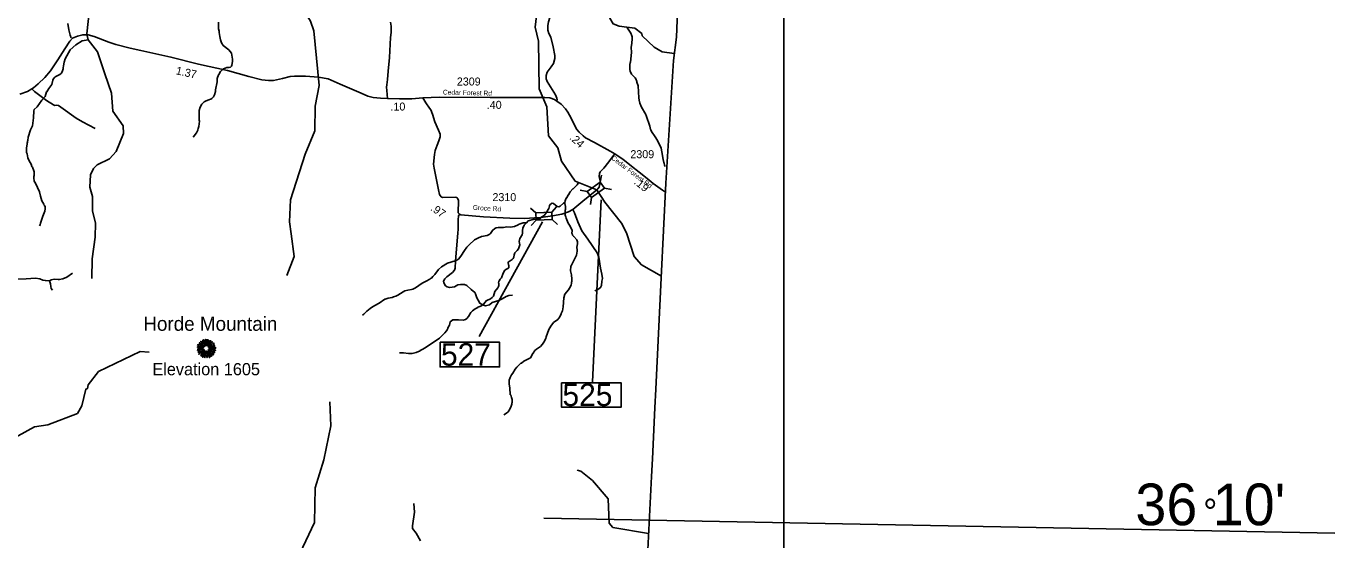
# Model space of a CAD drawing. Extents: x 1248089 to 1457196, y 820910 to 988753.
# Drawn here: x 1436416 to 1456854, y 884502 to 892525 of the extents above; entities that cross this region are included whole.
import ezdxf

# ---------------------------------------------------------------- set-up
doc = ezdxf.new("R2010")
doc.units = 0
for name, color, linetype in [('Exist Boundary Political CountyLine', 7, 'Continuous'), ('Exist Geographical Mountain Summit CELL', 7, 'Continuous'), ('Exist Geographical Mountain Summit Elevation Number Label', 7, 'Continuous'), ('Exist Geographical Mountain Summit Label', 7, 'Continuous'), ('Exist Hydrographic Creek Single Shore', 7, 'Continuous'), ('Exist Hydrographic Misc Water Feature', 7, 'Continuous'), ('Exist Road Non-System Type 51', 7, 'Continuous'), ('Exist Road Secondary Structure Standard Bridge CELL', 7, 'Continuous'), ('Exist Road Secondary Structure Standard Bridge Number Label', 7, 'Continuous'), ('Exist Road Secondary Type 10 Attributed', 7, 'Continuous'), ('Exist Road Secondary Type 41 Attributed', 7, 'Continuous'), ('Exist Road Secondary Type 51 Attributed', 7, 'Continuous'), ('Exist Road Secondary Type 51 Label', 7, 'Continuous'), ('Map Preparation Boundary City Limit Buffer Line', 7, 'Continuous'), ('Map Preparation Inset Cut Line', 7, 'Continuous'), ('Map Preparation Longitude Latitude Label', 7, 'Continuous'), ('Map Preparation Longitude Latitude Lines', 7, 'Continuous'), ('Prop GRAU CAT1 Cell', 7, 'Continuous'), ('Prop Lane Lines', 7, 'Continuous')]:
    doc.layers.add(name, color=color, linetype=linetype)

msp = doc.modelspace()

# ---------------------------------------------------------------- linework, layer by layer
at = {"layer": 'Exist Boundary Political CountyLine'}
msp.add_lwpolyline([(1446107, 884036), (1446184, 885494), (1446198, 885766), (1446234, 886566), (1446251, 886858), (1446335, 888592), (1446406, 890072), (1446524, 891988), (1446571, 892352), (1446605, 893165)], dxfattribs=at)
at = {"layer": 'Exist Geographical Mountain Summit CELL'}
for points in [[(1439138, 887600), (1439174, 887563), (1439178, 887566), (1439142, 887605)], [(1439166, 887602), (1439181, 887580), (1439183, 887582), (1439170, 887606)], [(1439177, 887624), (1439203, 887557), (1439206, 887558), (1439182, 887626)], [(1439211, 887572), (1439213, 887572), (1439204, 887620), (1439200, 887619)], [(1439215, 887633), (1439219, 887581), (1439223, 887582), (1439221, 887634)], [(1439231, 887579), (1439235, 887579), (1439239, 887626), (1439233, 887626)], [(1439243, 887551), (1439258, 887628), (1439253, 887629), (1439240, 887551)], [(1439247, 887529), (1439249, 887527), (1439298, 887612), (1439293, 887615)], [(1439261, 887586), (1439264, 887585), (1439274, 887612), (1439269, 887613)], [(1439268, 887530), (1439270, 887528), (1439325, 887592), (1439321, 887597)], [(1439305, 887602), (1439284, 887568), (1439287, 887567), (1439309, 887599)], [(1439088, 887468), (1439090, 887463), (1439126, 887473), (1439123, 887476)], [(1439090, 887506), (1439162, 887499), (1439162, 887502), (1439090, 887511)], [(1439092, 887527), (1439134, 887517), (1439135, 887520), (1439093, 887531)], [(1439095, 887546), (1439118, 887537), (1439119, 887540), (1439096, 887551)], [(1439098, 887440), (1439100, 887435), (1439146, 887455), (1439144, 887460)], [(1439102, 887488), (1439131, 887490), (1439131, 887493), (1439100, 887493)], [(1439109, 887403), (1439112, 887399), (1439140, 887421), (1439138, 887424)], [(1439115, 887424), (1439144, 887441), (1439142, 887445), (1439113, 887429)], [(1439117, 887557), (1439143, 887540), (1439145, 887543), (1439120, 887561)], [(1439118, 887576), (1439158, 887545), (1439160, 887547), (1439122, 887580)], [(1439134, 887529), (1439164, 887517), (1439165, 887519), (1439136, 887533)], [(1439134, 887479), (1439135, 887474), (1439168, 887483), (1439167, 887486)], [(1439140, 887384), (1439143, 887381), (1439184, 887429), (1439181, 887431)], [(1439146, 887573), (1439179, 887544), (1439181, 887546), (1439149, 887578)], [(1439155, 887415), (1439175, 887433), (1439171, 887435), (1439151, 887418)], [(1439152, 887434), (1439155, 887430), (1439189, 887458), (1439187, 887461)], [(1439180, 887415), (1439155, 887376), (1439158, 887373), (1439184, 887413)], [(1439162, 887465), (1439164, 887460), (1439192, 887475), (1439191, 887479)], [(1439170, 887534), (1439195, 887515), (1439197, 887518), (1439172, 887538)], [(1439170, 887504), (1439187, 887502), (1439188, 887504), (1439171, 887509)], [(1439183, 887394), (1439188, 887392), (1439214, 887450), (1439212, 887451)], [(1439190, 887547), (1439203, 887531), (1439205, 887533), (1439193, 887550)], [(1439190, 887443), (1439193, 887440), (1439204, 887457), (1439202, 887458)], [(1439195, 887358), (1439207, 887401), (1439203, 887402), (1439191, 887359)], [(1439205, 887348), (1439209, 887347), (1439222, 887436), (1439219, 887437)], [(1439221, 887560), (1439222, 887531), (1439225, 887531), (1439225, 887560)], [(1439230, 887452), (1439234, 887415), (1439239, 887415), (1439233, 887453)], [(1439236, 887394), (1439240, 887351), (1439244, 887352), (1439241, 887394)], [(1439246, 887443), (1439255, 887414), (1439259, 887415), (1439248, 887445)], [(1439256, 887377), (1439251, 887407), (1439247, 887407), (1439252, 887376)], [(1439255, 887464), (1439293, 887429), (1439296, 887433), (1439256, 887466)], [(1439261, 887441), (1439311, 887366), (1439315, 887369), (1439263, 887442)], [(1439261, 887398), (1439278, 887349), (1439283, 887350), (1439264, 887399)], [(1439264, 887510), (1439266, 887508), (1439315, 887544), (1439312, 887548)], [(1439266, 887481), (1439327, 887469), (1439328, 887473), (1439267, 887485)], [(1439271, 887404), (1439287, 887375), (1439291, 887377), (1439275, 887406)], [(1439280, 887495), (1439280, 887492), (1439311, 887492), (1439311, 887497)], [(1439280, 887461), (1439358, 887423), (1439360, 887429), (1439281, 887464)], [(1439281, 887507), (1439283, 887505), (1439361, 887534), (1439359, 887539)], [(1439293, 887415), (1439323, 887386), (1439327, 887389), (1439295, 887418)], [(1439310, 887416), (1439340, 887390), (1439344, 887394), (1439312, 887419)], [(1439319, 887427), (1439344, 887414), (1439346, 887418), (1439321, 887431)], [(1439325, 887535), (1439353, 887550), (1439350, 887555), (1439324, 887538)], [(1439324, 887494), (1439376, 887497), (1439376, 887502), (1439324, 887497)], [(1439325, 887558), (1439327, 887556), (1439350, 887572), (1439346, 887576)], [(1439327, 887507), (1439364, 887514), (1439362, 887519), (1439326, 887510)], [(1439333, 887451), (1439354, 887443), (1439356, 887447), (1439335, 887454)], [(1439339, 887482), (1439365, 887479), (1439365, 887484), (1439339, 887485)], [(1439343, 887464), (1439371, 887457), (1439372, 887463), (1439344, 887469)], [(1439165, 887357), (1439170, 887354), (1439181, 887378), (1439178, 887381)]]:
    msp.add_lwpolyline(points, close=True, dxfattribs=at)
at = {"layer": 'Exist Hydrographic Creek Single Shore'}
for points in [[(1444992, 890102), (1444774, 890415), (1444719, 890626), (1444573, 890813), (1444548, 891263), (1444429, 891548), (1444418, 892290), (1444364, 892508), (1444384, 892685), (1444471, 892857), (1444643, 893103), (1444628, 893222)], [(1446538, 892097), (1446350, 892126), (1446226, 892198), (1446038, 892376), (1446030, 892409), (1445923, 892496), (1445797, 892508), (1445678, 892527), (1445582, 892559), (1445529, 892650), (1445521, 892751), (1445543, 892888), (1445711, 893051), (1445753, 893163), (1445746, 893285)], [(1444831, 889773), (1444835, 889797), (1444846, 889827), (1444854, 889843), (1444860, 889845), (1444881, 889888), (1444887, 889891), (1444914, 889936), (1444951, 889983), (1444957, 889985), (1445019, 890049), (1445042, 890081)], [(1445329, 889969), (1445042, 890081), (1444992, 890102)], [(1445451, 889774), (1445329, 889969)], [(1444231, 889452), (1444257, 889487), (1444332, 889503), (1444445, 889520), (1444456, 889538), (1444506, 889568), (1444541, 889614), (1444570, 889663), (1444581, 889679), (1444587, 889717), (1444596, 889733), (1444618, 889754), (1444632, 889758), (1444654, 889753), (1444709, 889710), (1444733, 889705), (1444757, 889712), (1444807, 889761), (1444831, 889773)], [(1446336, 888619), (1446026, 888798), (1445912, 888925), (1445794, 889295), (1445714, 889447), (1445451, 889774)], [(1438336, 887433), (1438195, 887442), (1437547, 887130), (1437384, 886923), (1437375, 886868), (1437350, 886858), (1437286, 886594), (1437217, 886477), (1436755, 886296), (1436546, 886267), (1436293, 886128), (1436059, 886073), (1435767, 886079), (1435526, 886120), (1435159, 886092), (1434918, 886172), (1434697, 886360), (1434558, 886530), (1434243, 887052), (1434023, 887290), (1433812, 887597), (1433842, 888105)]]:
    msp.add_lwpolyline(points, dxfattribs=at)
at = {"layer": 'Exist Hydrographic Misc Water Feature'}
for points in [[(1437386, 892313), (1437367, 892381), (1437366, 892403), (1437417, 892888), (1437495, 892994), (1437637, 893031), (1437862, 893036), (1438098, 893156), (1438133, 893215), (1438267, 893255), (1438540, 893141), (1438715, 893170), (1438867, 893259), (1439149, 893578)], [(1440486, 888633), (1440600, 888930), (1440557, 889282), (1440528, 889467), (1440543, 889814), (1440773, 890528), (1440922, 890890), (1440930, 891274), (1440994, 891598), (1440911, 892450), (1440855, 892602), (1440734, 892804), (1440445, 892928), (1440339, 893055), (1440267, 893221), (1440262, 893356), (1440206, 893498), (1440116, 893592), (1439899, 893606), (1439622, 893487), (1439264, 893517), (1439149, 893578)], [(1439022, 890789), (1439074, 890860), (1439095, 890900), (1439095, 890908), (1439103, 890924), (1439112, 890956), (1439122, 891043), (1439118, 891059), (1439118, 891207), (1439131, 891259), (1439160, 891305), (1439197, 891344), (1439229, 891361), (1439269, 891372), (1439293, 891384), (1439301, 891383), (1439318, 891393), (1439342, 891423), (1439359, 891454), (1439372, 891502), (1439372, 891528), (1439399, 891657), (1439400, 891709), (1439418, 891767), (1439424, 891771), (1439451, 891818), (1439475, 891842), (1439500, 891859), (1439548, 891878), (1439588, 891881), (1439608, 891887), (1439621, 891900), (1439629, 891916), (1439638, 891972), (1439639, 892012), (1439621, 892101), (1439582, 892153), (1439494, 892223), (1439469, 892264), (1439450, 892312), (1439439, 892361), (1439432, 892425), (1439428, 892433), (1439429, 892449), (1439421, 892481), (1439422, 892505), (1439418, 892513), (1439419, 892586)], [(1446396, 890334), (1446387, 890353), (1446379, 890385), (1446374, 890396), (1446364, 890445), (1446354, 890498), (1446356, 890504), (1446332, 890619), (1446275, 890740), (1446240, 890797), (1446184, 890878), (1446173, 890906), (1446167, 890910), (1446156, 890962), (1446098, 891128), (1446092, 891136), (1446092, 891144), (1446028, 891258), (1446000, 891322), (1445989, 891371), (1445985, 891403), (1445974, 891591), (1445955, 891651), (1445955, 891659), (1445938, 891700), (1445926, 891716), (1445872, 891773), (1445847, 891822), (1445843, 891846), (1445845, 891920), (1445850, 891958), (1445854, 891958), (1445869, 892121), (1445867, 892192), (1445876, 892261), (1445880, 892325), (1445878, 892357), (1445875, 892373), (1445858, 892414), (1445797, 892508)], [(1436627, 889408), (1436635, 889424), (1436640, 889448), (1436653, 889479), (1436674, 889559), (1436708, 889638), (1436715, 889670), (1436713, 889702), (1436706, 889718), (1436698, 889726), (1436692, 889743), (1436663, 889795), (1436639, 889869), (1436624, 889935), (1436562, 890074), (1436542, 890106), (1436535, 890154), (1436536, 890178), (1436540, 890194), (1436541, 890250), (1436538, 890266), (1436513, 890323), (1436503, 890333), (1436492, 890371), (1436461, 890420), (1436442, 890468), (1436431, 890529), (1436424, 890553), (1436424, 890569), (1436420, 890577), (1436422, 890633), (1436426, 890641), (1436431, 890699), (1436435, 890713), (1436436, 890729), (1436440, 890737), (1436440, 890753), (1436449, 890776), (1436449, 890792), (1436484, 890904), (1436517, 890967), (1436532, 891091), (1436534, 891203), (1436543, 891224), (1436589, 891265), (1436660, 891368), (1436715, 891427), (1436733, 891498), (1436737, 891500), (1436770, 891553), (1436819, 891612), (1436831, 891684), (1436839, 891698), (1436866, 891727), (1436882, 891739), (1436944, 891772), (1436967, 891793), (1436984, 891827), (1436992, 891857), (1436993, 891873), (1437001, 891904), (1437010, 891965), (1437024, 892016), (1437103, 892156), (1437192, 892235), (1437289, 892294), (1437386, 892313)], [(1437442, 888583), (1437448, 888892), (1437496, 889232), (1437500, 889449), (1437454, 889640), (1437450, 889867), (1437411, 890009), (1437423, 890202), (1437467, 890300), (1437526, 890358), (1437720, 890452), (1437822, 890568), (1437936, 890848), (1437930, 890967), (1437768, 891196), (1437748, 891479), (1437646, 891780), (1437530, 892125), (1437386, 892313)], [(1443878, 886453), (1443919, 886482), (1443942, 886504), (1443972, 886543), (1443993, 886591), (1444002, 886623), (1444002, 886639), (1444007, 886647), (1444004, 886695), (1443996, 886727), (1443983, 886765), (1443977, 886767), (1443972, 886875), (1443961, 886932), (1443958, 886996), (1443973, 887039), (1443996, 887081), (1444015, 887103), (1444054, 887168), (1444079, 887199), (1444136, 887254), (1444144, 887260), (1444152, 887260), (1444189, 887291), (1444290, 887344), (1444327, 887414), (1444333, 887418), (1444360, 887457), (1444385, 887480), (1444448, 887523), (1444482, 887560), (1444503, 887592), (1444532, 887647), (1444537, 887671), (1444579, 887786), (1444609, 887842), (1444654, 887897), (1444717, 887943), (1444748, 887983), (1444773, 888030), (1444773, 888038), (1444790, 888078), (1444803, 888141), (1444814, 888281), (1444827, 888337), (1444885, 888408), (1444901, 888431), (1444926, 888479), (1444935, 888511), (1444935, 888527), (1444940, 888535), (1444940, 888575), (1444934, 888639), (1444919, 888703), (1444921, 888779), (1444926, 888783), (1444987, 888894), (1445011, 888949), (1445022, 889013), (1445019, 889045), (1445015, 889053), (1445015, 889071), (1445025, 889125), (1445025, 889157), (1445014, 889189), (1444969, 889238), (1444965, 889246), (1444949, 889263), (1444942, 889285), (1444936, 889287), (1444941, 889335), (1444911, 889403), (1444880, 889448), (1444849, 889525), (1444844, 889549), (1444838, 889557), (1444834, 889573), (1444833, 889613), (1444836, 889653), (1444840, 889661), (1444841, 889709), (1444830, 889757), (1444831, 889773)], [(1441668, 888011), (1441691, 888029), (1441730, 888068), (1441738, 888072), (1441787, 888115), (1441811, 888132), (1441860, 888163), (1441928, 888199), (1442018, 888259), (1442023, 888259), (1442070, 888278), (1442134, 888289), (1442151, 888296), (1442191, 888308), (1442223, 888323), (1442304, 888377), (1442329, 888389), (1442377, 888403), (1442433, 888410), (1442457, 888418), (1442498, 888437), (1442602, 888510), (1442664, 888541), (1442721, 888576), (1442729, 888584), (1442745, 888591), (1442769, 888613), (1442798, 888644), (1442856, 888723), (1442903, 888768), (1442998, 888822), (1443050, 888837), (1443131, 888865), (1443169, 888886), (1443206, 888935), (1443260, 889022), (1443299, 889071), (1443332, 889108), (1443419, 889186), (1443469, 889215), (1443527, 889238), (1443615, 889256), (1443656, 889275), (1443670, 889289), (1443701, 889336), (1443734, 889366), (1443758, 889377), (1443790, 889380), (1443873, 889382), (1443922, 889389), (1443978, 889384), (1444042, 889395), (1444099, 889422), (1444115, 889433), (1444148, 889444), (1444180, 889452), (1444231, 889452)], [(1442244, 887422), (1442308, 887423), (1442387, 887411), (1442411, 887410), (1442443, 887414), (1442508, 887428), (1442568, 887453), (1442568, 887459), (1442613, 887478), (1442665, 887509), (1442869, 887650), (1442956, 887734), (1442983, 887766), (1442993, 887782), (1443004, 887805), (1443004, 887813), (1443025, 887857), (1443038, 887909), (1443079, 887940), (1443167, 887940), (1443243, 887932), (1443275, 887943), (1443299, 887961), (1443326, 887990), (1443363, 888055), (1443386, 888079), (1443426, 888108), (1443469, 888129), (1443471, 888135), (1443515, 888150), (1443565, 888188), (1443605, 888240), (1443610, 888239), (1443666, 888267), (1443696, 888286), (1443713, 888310), (1443738, 888381), (1443784, 888436), (1443794, 888460), (1443798, 888476), (1443799, 888508), (1443795, 888518), (1443800, 888538), (1443802, 888546), (1443820, 888571), (1443837, 888594), (1443863, 888667), (1443893, 888712), (1443952, 888751), (1443953, 888789), (1443949, 888797), (1443946, 888833), (1443950, 888843), (1443959, 888850), (1444007, 888881), (1444020, 888895), (1444032, 888919), (1444037, 888951), (1444048, 888987), (1444084, 889022), (1444103, 889045), (1444124, 889109), (1444113, 889161), (1444126, 889209), (1444164, 889268), (1444168, 889292), (1444169, 889348), (1444174, 889356), (1444174, 889372), (1444195, 889417), (1444231, 889452)], [(1440224, 882521), (1440217, 882982), (1440282, 883306), (1440637, 883959), (1440650, 884202), (1440919, 884771), (1440930, 885312), (1441064, 885753), (1441174, 886282), (1441156, 886660)], [(1446137, 884600), (1445579, 884696), (1445522, 884763), (1445504, 885141), (1445260, 885428), (1445079, 885573), (1445021, 885591)]]:
    msp.add_lwpolyline(points, dxfattribs=at)
at = {"layer": 'Exist Road Non-System Type 51'}
for points in [[(1437065, 892569), (1437082, 892466), (1437103, 892385), (1437119, 892343)], [(1436503, 891544), (1436545, 891507), (1436734, 891365), (1436841, 891295), (1436862, 891288), (1436890, 891289), (1436919, 891285), (1436956, 891261), (1437199, 891089), (1437297, 891029), (1437496, 890925)], [(1444954, 889663), (1444978, 889612), (1445033, 889471), (1445093, 889329), (1445186, 889199), (1445331, 888983), (1445361, 888916), (1445387, 888745), (1445405, 888651), (1445417, 888584), (1445409, 888543), (1445402, 888473), (1445387, 888443), (1445346, 888413), (1445298, 888391)], [(1443185, 889583), (1443168, 889562), (1443165, 889501), (1443165, 889356), (1443158, 889294), (1443146, 889173), (1443134, 888980), (1443120, 888859), (1443117, 888744), (1443108, 888715), (1443076, 888678), (1442985, 888611), (1442953, 888579), (1442936, 888543), (1442939, 888517), (1442963, 888471), (1442992, 888454), (1443026, 888444), (1443067, 888447), (1443108, 888456), (1443158, 888483), (1443199, 888490), (1443262, 888490), (1443298, 888473), (1443366, 888410), (1443425, 888366), (1443435, 888344), (1443454, 888284), (1443474, 888243), (1443503, 888197), (1443541, 888170), (1443589, 888158), (1443650, 888173), (1443696, 888211), (1443746, 888226), (1443797, 888238), (1443850, 888267), (1443913, 888305), (1443954, 888320), (1444011, 888322)], [(1436562, 888588), (1436631, 888577), (1436675, 888560), (1436718, 888552), (1436768, 888545), (1436785, 888549), (1436806, 888564), (1436855, 888575), (1436914, 888568), (1436933, 888566), (1436988, 888579), (1437052, 888607), (1437142, 888668)], [(1436768, 888545), (1436787, 888530), (1436796, 888503), (1436804, 888461), (1436808, 888429), (1436827, 888401)], [(1442577, 884488), (1442509, 884609), (1442448, 884682), (1442448, 884720), (1442480, 884933), (1442477, 885004), (1442470, 885068)]]:
    msp.add_lwpolyline(points, dxfattribs=at)
at = {"layer": 'Exist Road Secondary Structure Standard Bridge CELL'}
for p, q in [((1445380, 890087), (1445399, 890198)), ((1445067, 889961), (1445179, 889943)), ((1445228, 889737), (1445246, 889848)), ((1445446, 889995), (1445558, 889976)), ((1444376, 889607), (1444293, 889683)), ((1444700, 889704), (1444624, 889620)), ((1444381, 889494), (1444305, 889410)), ((1444713, 889428), (1444629, 889505))]:
    msp.add_line(p, q, dxfattribs=at)
for points in [[(1445179, 889943), (1445380, 890087), (1445447, 889993), (1445246, 889848)], [(1444629, 889505), (1444381, 889493), (1444376, 889609), (1444624, 889620)]]:
    msp.add_lwpolyline(points, close=True, dxfattribs=at)
at = {"layer": 'Exist Road Secondary Structure Standard Bridge Number Label'}
for p, q in [((1445397, 889814), (1445260, 886969)), ((1444479, 889468), (1443489, 887680))]:
    msp.add_line(p, q, dxfattribs=at)
for points in [[(1442881, 887588), (1443810, 887588), (1443810, 887204), (1442881, 887204)], [(1444779, 886956), (1445708, 886956), (1445708, 886572), (1444779, 886572)]]:
    msp.add_lwpolyline(points, close=True, dxfattribs=at)
at = {"layer": 'Exist Road Secondary Type 10 Attributed'}
msp.add_lwpolyline([(1435530, 889929), (1435566, 889818), (1435616, 889715), (1435653, 889619), (1435686, 889571), (1435742, 889480), (1435775, 889426), (1435830, 889311), (1435968, 889077), (1436043, 888935), (1436134, 888753), (1436218, 888593), (1436243, 888580), (1436286, 888576), (1436418, 888580), (1436562, 888588)], dxfattribs=at)
at = {"layer": 'Exist Road Secondary Type 41 Attributed'}
for points in [[(1444723, 892891), (1444642, 892773), (1444610, 892712), (1444573, 892594), (1444561, 892537), (1444561, 892463), (1444578, 892411), (1444611, 892352), (1444645, 892203), (1444671, 892068), (1444674, 892022), (1444652, 891943), (1444617, 891888), (1444554, 891805), (1444536, 891754), (1444537, 891704), (1444553, 891660), (1444684, 891451), (1444706, 891398), (1444709, 891376), (1444705, 891353)], [(1444456, 889538), (1444356, 889533), (1444201, 889520), (1443969, 889524), (1443557, 889547), (1443205, 889579), (1443182, 889587), (1443165, 889610), (1443167, 889804), (1443158, 889829), (1443141, 889848), (1443115, 889853), (1442916, 889848), (1442898, 889860), (1442881, 889879), (1442873, 889895), (1442856, 889970), (1442787, 890308), (1442775, 890367), (1442792, 890518), (1442806, 890584), (1442833, 890665), (1442859, 890734), (1442881, 890799), (1442880, 890840), (1442857, 890898), (1442799, 891029), (1442761, 891150), (1442736, 891217), (1442717, 891244), (1442657, 891328), (1442609, 891405)], [(1445608, 890531), (1445591, 890504), (1445518, 890405), (1445436, 890306), (1445383, 890252), (1445371, 890222), (1445366, 890176), (1445379, 890109), (1445376, 890060), (1445364, 890012), (1445344, 889983), (1445329, 889969)], [(1445329, 889969), (1445109, 889791), (1444954, 889663), (1444884, 889625), (1444781, 889591), (1444636, 889562), (1444456, 889538)]]:
    msp.add_lwpolyline(points, dxfattribs=at)
at = {"layer": 'Exist Road Secondary Type 51 Attributed'}
for points in [[(1442060, 891395), (1442048, 891518), (1442045, 891574), (1442048, 891610), (1442059, 891692), (1442069, 891823), (1442090, 892033), (1442107, 892349), (1442116, 892427), (1442114, 892523), (1442107, 892589)], [(1436318, 891461), (1436436, 891503), (1436503, 891544), (1436529, 891560), (1436603, 891624), (1436706, 891725), (1436797, 891828), (1436910, 892001), (1437018, 892169), (1437099, 892289), (1437138, 892336), (1437217, 892370), (1437300, 892390), (1437387, 892390), (1437480, 892363), (1437709, 892277), (1437815, 892237), (1438041, 892181), (1438208, 892144), (1438678, 892041), (1439106, 891932), (1439561, 891832), (1439896, 891739), (1440095, 891687), (1440200, 891675), (1440277, 891677), (1440417, 891709), (1440538, 891737), (1440606, 891745), (1440780, 891745), (1440979, 891730), (1441131, 891702), (1441319, 891619), (1441649, 891479), (1441754, 891431), (1441837, 891411), (1441948, 891398), (1442060, 891395)], [(1442060, 891395), (1442249, 891391), (1442441, 891392), (1442609, 891405)], [(1442609, 891405), (1442869, 891414), (1443661, 891409), (1444248, 891412), (1444517, 891412), (1444593, 891405), (1444669, 891380), (1444705, 891353)], [(1444705, 891353), (1444771, 891308), (1444841, 891232), (1444877, 891181), (1444929, 891086), (1444978, 890979), (1445014, 890911), (1445052, 890871), (1445117, 890812), (1445153, 890783), (1445290, 890707), (1445536, 890574), (1445608, 890531)], [(1445608, 890531), (1445661, 890494), (1445733, 890448), (1445871, 890339), (1445990, 890245), (1446114, 890144), (1446210, 890066), (1446355, 889965), (1446399, 889934)]]:
    msp.add_lwpolyline(points, dxfattribs=at)
at = {"layer": 'Map Preparation Inset Cut Line'}
msp.add_lwpolyline([(1448250, 871601), (1388709, 871601), (1388709, 915849), (1448250, 915849)], close=True, dxfattribs=at)
at = {"layer": 'Map Preparation Longitude Latitude Lines'}
msp.add_line((1444499, 884840), (1456854, 884606), dxfattribs=at)

# ---------------------------------------------------------------- texts
at = {"layer": 'Exist Geographical Mountain Summit Elevation Number Label'}
msp.add_text('Elevation 1605', height=190, dxfattribs=at).set_placement((1438387, 887073))
at = {"layer": 'Exist Geographical Mountain Summit Label'}
msp.add_text('Horde Mountain', height=220, dxfattribs=at).set_placement((1438246, 887767))
at = {"layer": 'Exist Road Secondary Structure Standard Bridge Number Label'}
for s, p in [('527', (1442894, 887223)), ('525', (1444791, 886592))]:
    msp.add_text(s, height=350, dxfattribs=at).set_placement(p)
at = {"layer": 'Exist Road Secondary Type 51 Label'}
for s, rotation, p in [('Cedar Forest Rd', 358.599, (1442924, 891458)), ('Cedar Forest Rd', 322.8657, (1445548, 890450)), ('Groce Rd', 356.588, (1443389, 889657))]:
    msp.add_text(s, height=75, rotation=rotation, dxfattribs=at).set_placement(p)
at = {"layer": 'Map Preparation Boundary City Limit Buffer Line'}
msp.add_text('°', height=410, dxfattribs=at).set_placement((1454799, 884734))
at = {"layer": 'Map Preparation Longitude Latitude Label'}
msp.add_text("36 10'", height=650, dxfattribs=at).set_placement((1453739, 884731))
at = {"layer": 'Prop GRAU CAT1 Cell'}
for s, rotation, p in [('1.37', 347.5887, (1438746, 891775)), ('.10', 0.3674, (1442106, 891206)), ('.40', 0.2132, (1443610, 891233)), ('.24', 317.888, (1444892, 890769)), ('.19', 320.9983, (1445898, 890072)), ('.97', 325.2853, (1442721, 889657))]:
    msp.add_text(s, height=125, rotation=rotation, dxfattribs=at).set_placement(p)
at = {"layer": 'Prop Lane Lines'}
for s, p in [('2309', (1443142, 891598)), ('2309', (1445852, 890463)), ('2310', (1443698, 889792))]:
    msp.add_text(s, height=125, dxfattribs=at).set_placement(p)

doc.saveas('drawing.dxf')
